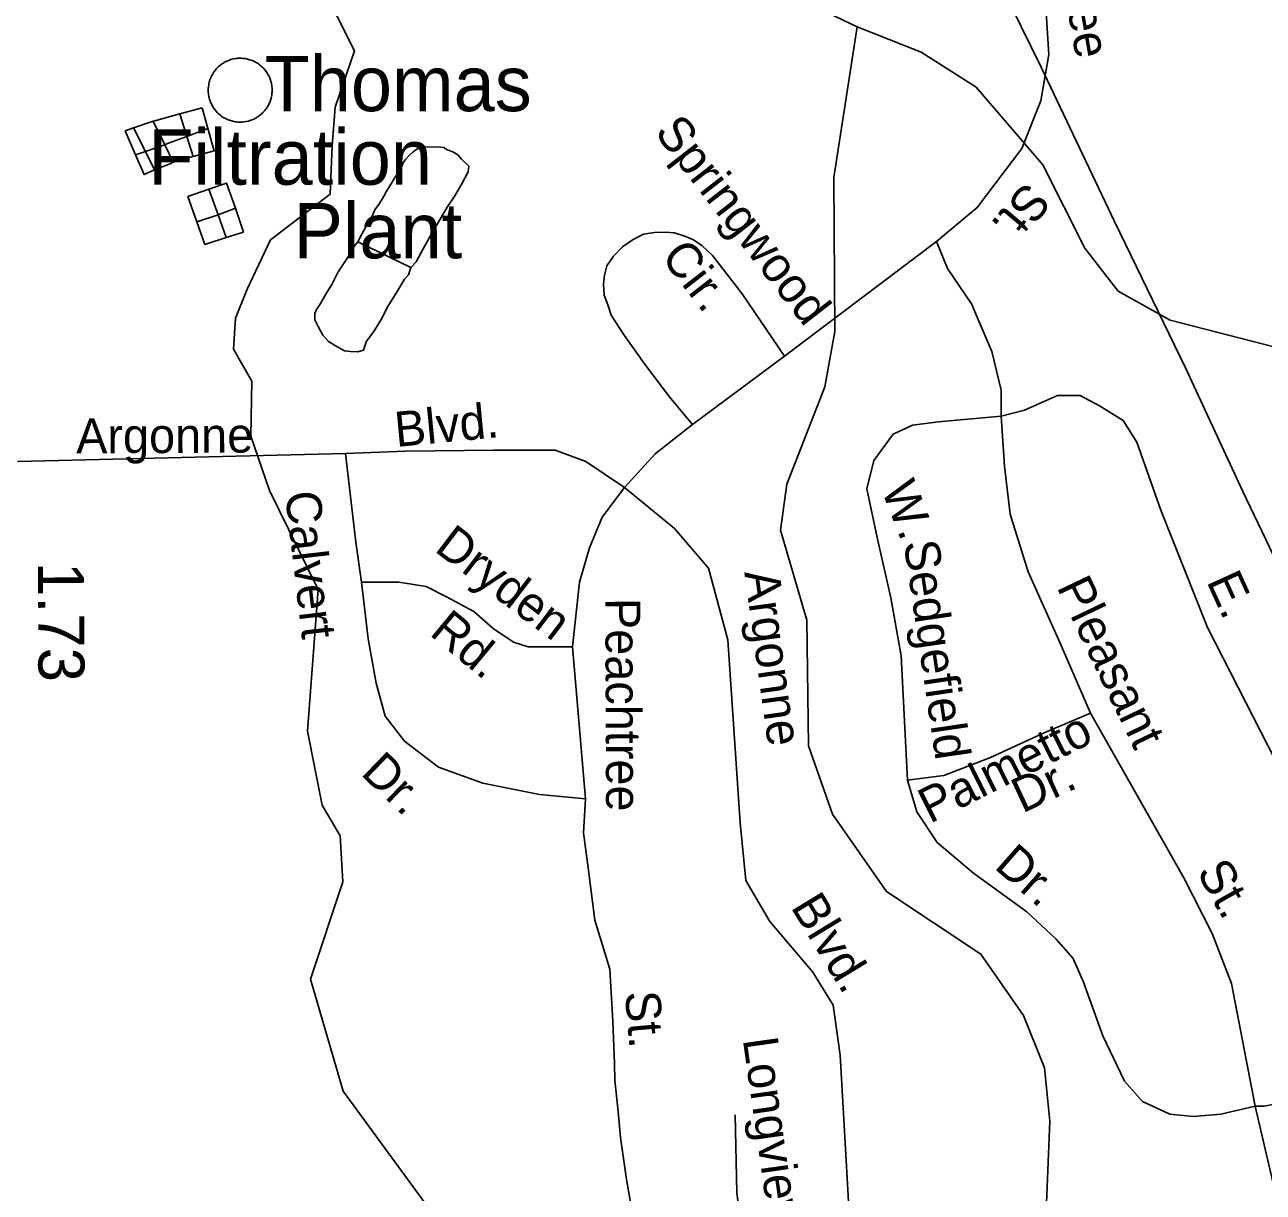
# Model space of a CAD drawing. Extents: x 1547597 to 1699558, y 810033 to 920809.
# Drawn here: x 1639384 to 1642743, y 849529 to 852695 of the extents above; entities that cross this region are included whole.
import ezdxf

# ---------------------------------------------------------------- set-up
doc = ezdxf.new("R2010")
doc.units = 0
for name, color, linetype in [('Exist Hydrographic Creek Single Shore', 7, 'Continuous'), ('Exist Hydrographic Misc Water Feature', 7, 'Continuous'), ('Exist Road Non-System Type 51', 7, 'Continuous'), ('Exist Road Non-System Type 51 Label', 7, 'Continuous'), ('Exist Road Secondary Mileage Hundredths English Label', 7, 'Continuous'), ('Exist Utilities Electrical Transmission Line', 7, 'Continuous'), ('Exist Utilities Water Filtration Plant Label', 7, 'Continuous')]:
    doc.layers.add(name, color=color, linetype=linetype)

msp = doc.modelspace()

# ---------------------------------------------------------------- linework, layer by layer
at = {"layer": 'Exist Hydrographic Creek Single Shore'}
msp.add_line((1641641, 852689.9), (1641159.6, 852921.1), dxfattribs=at)
for points in [[(1640492.9, 849466.7), (1640247, 849803.2), (1640159, 850107), (1640246, 850371.2), (1640239, 850496.1), (1640190, 850579.1), (1640151, 850780.1), (1640179.9, 851163.7), (1640047.1, 851432.4), (1639997.3, 851579.4), (1639999.9, 851729.1), (1639950.1, 851815.7), (1639955.3, 851899.8), (1639986.8, 851978.5), (1640049.8, 852112.4), (1640212.4, 852235.8), (1640217.7, 852367.1), (1640225.5, 852472.2), (1640278, 852624.4), (1640220.3, 852740), (1640173.1, 852816.1), (1640055, 852936.9), (1639942.2, 853039.3), (1639931.7, 853136.4)], [(1642144, 848796.3), (1642113, 848925), (1642116, 849240.1), (1642152, 849433), (1642164, 849721.7), (1642149, 849866.4), (1642092, 850008.7), (1641977, 850175.2), (1641721, 850344.5), (1641574, 850554.3), (1641509, 850739.5), (1641505, 851080.9), (1641433, 851325.2), (1641450.9, 851449.7), (1641554, 851713.5), (1641581, 851863.9), (1641578, 852280.8), (1641641, 852689.9)], [(1643612, 851573.2), (1643404.1, 851659.5), (1642490.1, 851894.7), (1642349, 851973.1), (1642259.1, 852089.8), (1642145.1, 852315.3), (1641964, 852525.8), (1641815, 852620.8), (1641641, 852689.9)]]:
    msp.add_lwpolyline(points, dxfattribs=at)
at = {"layer": 'Exist Hydrographic Misc Water Feature'}
for p, q in [((1639864.5, 852470.2), (1639804.6, 852453.8)), ((1639880.4, 852414.5), (1639864.5, 852470.2)), ((1639732, 852433.6), (1639679, 852415.5)), ((1639732, 852433.6), (1639763.3, 852369.9)), ((1639804.6, 852453.8), (1639823.5, 852392.6)), ((1639679, 852415.5), (1639710.9, 852351.9)), ((1639880.4, 852414.5), (1639823.5, 852392.6)), ((1639763.3, 852369.9), (1639710.9, 852351.9)), ((1639763.3, 852369.9), (1639786.4, 852322.7)), ((1639823.5, 852392.6), (1639840.5, 852337.8)), ((1639710.9, 852351.9), (1639684.1, 852342.8)), ((1639710.9, 852351.9), (1639736, 852301.8)), ((1639786.4, 852322.7), (1639840.5, 852337.8)), ((1639826.3, 852229.9), (1639883.2, 852249.4)), ((1639883.2, 852249.4), (1639908.3, 852180.1)), ((1639850.5, 852160.7), (1639826.3, 852229.9)), ((1639908.3, 852180.1), (1639955.7, 852197.9)), ((1639955.7, 852197.9), (1639977.4, 852133.4)), ((1639850.5, 852160.7), (1639908.3, 852180.1)), ((1639908.3, 852180.1), (1639929.6, 852118.1)), ((1639977.4, 852133.4), (1639929.6, 852118.1)), ((1640298.5, 852129.7), (1640287.3, 852106.4)), ((1640430.6, 852037.5), (1640287.3, 852106.4)), ((1640430.6, 852037.5), (1640445.1, 852052.9))]:
    msp.add_line(p, q, dxfattribs=at)
for points in [[(1640050.3, 852545.1), (1640048.1, 852551.3), (1640045.3, 852557.2), (1640043.8, 852560.1), (1640040.4, 852565.7), (1640038.6, 852568.4), (1640034.6, 852573.6), (1640030.1, 852578.5), (1640027.8, 852580.8), (1640025.3, 852583), (1640020.3, 852587.1), (1640017.6, 852589.1), (1640014.9, 852590.9), (1640009.2, 852594.3), (1640003.4, 852597.2), (1640000.3, 852598.5), (1639994.2, 852600.7), (1639991, 852601.6), (1639987.8, 852602.4), (1639981.4, 852603.6), (1639978.2, 852604.1), (1639974.9, 852604.4), (1639971.6, 852604.6), (1639968.3, 852604.7), (1639965, 852604.7), (1639961.8, 852604.5), (1639958.5, 852604.2), (1639955.2, 852603.7), (1639948.8, 852602.6), (1639945.7, 852601.7), (1639942.5, 852600.9), (1639939.3, 852599.8), (1639936.2, 852598.7), (1639930.3, 852596.1), (1639927.3, 852594.6), (1639924.4, 852593), (1639918.9, 852589.5), (1639916.2, 852587.5), (1639911.1, 852583.4), (1639908.7, 852581.2), (1639904, 852576.6), (1639899.8, 852571.6), (1639895.9, 852566.3), (1639892.6, 852560.7), (1639889.6, 852554.8), (1639888.1, 852551.9), (1639885.9, 852545.7), (1639884.9, 852542.6), (1639884, 852539.4), (1639883.2, 852536.2), (1639882.6, 852533), (1639881.8, 852526.5), (1639881.5, 852523.2), (1639881.4, 852519.9), (1639881.5, 852513.4), (1639882.1, 852506.9), (1639883.1, 852500.4), (1639883.8, 852497.2), (1639884.8, 852494), (1639886.8, 852487.8), (1639889.3, 852481.7), (1639890.7, 852478.8), (1639893.9, 852473), (1639895.7, 852470.3), (1639897.6, 852467.5), (1639901.6, 852462.4), (1639906, 852457.5), (1639908.3, 852455.2), (1639913.3, 852450.9), (1639915.8, 852448.8), (1639921.2, 852445.1), (1639924, 852443.4), (1639926.9, 852441.8), (1639932.7, 852438.9), (1639935.8, 852437.6), (1639942, 852435.4), (1639945.1, 852434.5), (1639948.3, 852433.7), (1639954.7, 852432.4), (1639958, 852432), (1639961.2, 852431.7), (1639964.5, 852431.4), (1639967.8, 852431.4), (1639971.1, 852431.4), (1639974.4, 852431.6), (1639977.7, 852431.9), (1639984.1, 852432.9), (1639990.5, 852434.4), (1639993.6, 852435.2), (1639996.8, 852436.3), (1640002.9, 852438.7), (1640008.8, 852441.6), (1640011.7, 852443.2), (1640017.2, 852446.7), (1640019.9, 852448.6), (1640024.9, 852452.7), (1640027.4, 852454.9), (1640029.7, 852457.2), (1640034.1, 852462.1), (1640036.2, 852464.6)], [(1640036.2, 852464.6), (1640038.2, 852467.2), (1640040.1, 852469.9), (1640043.5, 852475.5), (1640045.1, 852478.4), (1640046.5, 852481.4), (1640049.1, 852487.4), (1640051.2, 852493.6), (1640052, 852496.8), (1640052.8, 852500), (1640053.4, 852503.2), (1640054.2, 852509.7), (1640054.5, 852513), (1640054.6, 852516.3), (1640054.5, 852522.9), (1640053.9, 852529.4), (1640052.8, 852535.8), (1640052.1, 852539), (1640050.3, 852545.1)], [(1639804.6, 852453.8), (1639736.2, 852435), (1639732, 852433.6)], [(1639679, 852415.5), (1639656.1, 852407.6), (1639684.1, 852342.8)], [(1639840.5, 852337.8), (1639897.7, 852353.9), (1639880.4, 852414.5)], [(1639823.5, 852392.6), (1639770.8, 852373.2), (1639763.3, 852369.9)], [(1639684.1, 852342.8), (1639707.3, 852289.2), (1639736, 852301.8)], [(1640458.9, 852361), (1640447.2, 852358), (1640437, 852351.1), (1640425.1, 852339.6), (1640415.6, 852329.5), (1640410, 852321), (1640403.6, 852304.7), (1640391.7, 852287.7), (1640383.8, 852275.3), (1640374.1, 852258.3), (1640363.9, 852242), (1640356.6, 852228.9), (1640346.2, 852211), (1640332.8, 852193.2), (1640324.8, 852174.6), (1640313.6, 852156), (1640298.5, 852129.7)], [(1640445.1, 852052.9), (1640464.1, 852087.7), (1640487.3, 852128.8), (1640504, 852157.4), (1640529.5, 852200.9), (1640550.3, 852231.8), (1640570.1, 852265.9), (1640586.1, 852296.9), (1640587.9, 852311.7), (1640568.6, 852331.4), (1640558.6, 852342.5), (1640544.6, 852350.5), (1640529.1, 852356.1), (1640520.6, 852362.5), (1640505, 852364.3), (1640469.1, 852363.2), (1640458.9, 852361)], [(1639736, 852301.8), (1639780.3, 852319), (1639786.4, 852322.7)], [(1639883.2, 852249.4), (1639931.1, 852265.9), (1639955.7, 852197.9)], [(1639929.6, 852118.1), (1639871.7, 852099.7), (1639850.5, 852160.7)], [(1640287.3, 852106.4), (1640273.7, 852089.4), (1640259.4, 852063.8), (1640234, 852025.2), (1640216.4, 851991), (1640200.4, 851964.7), (1640185.4, 851939.9), (1640175, 851922.9), (1640170.9, 851912.1), (1640170.7, 851894.9), (1640179.8, 851876.8), (1640192, 851853.3), (1640207.5, 851836.6), (1640228.4, 851823.9), (1640250.9, 851811.1), (1640267.3, 851809.3), (1640287.5, 851808.3), (1640302.5, 851812.8), (1640310.6, 851837.7), (1640330.3, 851863.9), (1640352.7, 851901.1), (1640366.2, 851929), (1640390.9, 851967.7), (1640414, 852005.7), (1640424.3, 852017.2), (1640430.6, 852037.5)]]:
    msp.add_lwpolyline(points, dxfattribs=at)
at = {"layer": 'Exist Road Non-System Type 51'}
for points in [[(1642094.5, 853171.9), (1642126.6, 852955.7), (1642152.5, 852757), (1642161.2, 852614.4), (1642139.6, 852489.2), (1642087.8, 852359.6), (1641966.9, 852199.7), (1641856.7, 852107.6)], [(1641444.1, 851796.5), (1641329, 851966), (1641248.9, 852069.3), (1641221.2, 852095.7), (1641197.5, 852112.1), (1641173.7, 852122.4), (1641145.9, 852131), (1641121.9, 852133.3), (1641091.8, 852131.9), (1641061.7, 852127.5), (1641033.6, 852112.7), (1641005.2, 852093.2), (1640980.9, 852067.5), (1640962.6, 852041.9), (1640956, 852016), (1640953.7, 851992), (1640955.1, 851962), (1640964.8, 851935.8), (1640974.2, 851907.8), (1641009.3, 851853.2), (1641064.2, 851776.3), (1641134.6, 851683.2), (1641194.8, 851611.6)], [(1641444.1, 851796.5), (1641705.8, 851993.6), (1641856.7, 852107.6)], [(1641856.7, 852107.6), (1641886.7, 852034.1), (1641951.3, 851938.6), (1642006.8, 851809.2), (1642031.4, 851704.4), (1642031.4, 851633.6)], [(1641194.8, 851611.6), (1641444.1, 851796.5)], [(1642031.4, 851633.6), (1642095.3, 851649.8), (1642184.6, 851689.8), (1642246.1, 851689.8), (1642298.5, 851662.1), (1642363.1, 851622.1), (1642400.1, 851563.5), (1642464.7, 851378.7), (1642591, 851061.3), (1642797.3, 850657.7), (1642948.1, 850355.7), (1643012.7, 850206.5), (1643015.7, 850117.2), (1643003.4, 849990.8), (1642988, 849898.4), (1642935.7, 849833.7), (1642846.4, 849781.3), (1642744.8, 849762.8), (1642720.9, 849762.4)], [(1642031.4, 851633.6), (1641861.8, 851618.9), (1641791, 851609.7), (1641738.7, 851585), (1641686.3, 851514.1), (1641667.9, 851437.1), (1641695.6, 851304.6), (1641732.5, 851141.3), (1641760.2, 850984.2), (1641778, 850647.1)], [(1642031.4, 851633.6), (1642040.6, 851498), (1642056, 851368.6), (1642105.3, 851211.4), (1642188.4, 851026.6), (1642273.7, 850828.9)], [(1641010.1, 851440.3), (1641093.1, 851531.5), (1641194.8, 851611.6)], [(1640253.5, 851532.4), (1639363.7, 851510.8)], [(1641010.1, 851440.3), (1640905.4, 851511.2), (1640822.3, 851542), (1640656, 851542), (1640415.9, 851538.9), (1640253.5, 851532.4)], [(1640253.5, 851532.4), (1640281.3, 851292.1), (1640296.6, 851184.2)], [(1641010.1, 851440.3), (1640949.4, 851359.9), (1640915.5, 851276.7), (1640887.8, 851184.2), (1640869.3, 851008.6)], [(1641010.1, 851440.3), (1641145.6, 851329.4), (1641238, 851221.6), (1641290.3, 851027.5), (1641324.2, 850531.4), (1641339.6, 850374.3), (1641404.2, 850263.3), (1641520.9, 850126.1), (1641576.4, 850036.7), (1641594.8, 849901.2), (1641619.5, 849472.9), (1641607.4, 849373.3)], [(1640296.6, 851184.2), (1640398.2, 851184.2), (1640472.1, 851171.9), (1640527.6, 851144.2), (1640601.5, 851104.1), (1640653.8, 851057.9), (1640709.2, 851020.9), (1640749.2, 851008.6), (1640869.3, 851008.6)], [(1640904.1, 850596.3), (1640780, 850608.1), (1640626.1, 850638.9), (1640506, 850682), (1640413.6, 850752.9), (1640361.3, 850820.7), (1640336.7, 850910), (1640315.1, 851030.2), (1640296.6, 851184.2)], [(1640869.3, 851008.6), (1640904.1, 850596.3)], [(1641778, 850647.1), (1641876.5, 850659.4), (1642002.8, 850708.7), (1642150.6, 850776.5), (1642273.7, 850828.9)], [(1642273.7, 850828.9), (1642526.9, 850381.7), (1642603.9, 850230.7), (1642656.2, 850095.2), (1642720.9, 849762.4)], [(1642720.9, 849762.4), (1642627.8, 849741.3), (1642553.9, 849735.1), (1642489.2, 849741.3), (1642415.4, 849775.2), (1642366.1, 849830.6), (1642307.6, 849953.9), (1642255.3, 850098.7), (1642227.5, 850163.4), (1642181.4, 850215.8), (1642101.3, 850289.7), (1641956.6, 850394.5), (1641858.1, 850477.7), (1641802.7, 850560.8), (1641778, 850647.1)], [(1640904.1, 850596.3), (1640899.3, 850504.2), (1640911.6, 850408.7), (1640930.1, 850266.9), (1640970.1, 850134.5), (1640978.8, 849992.3), (1640982.9, 849878.4), (1640984.1, 849832.3), (1640992.8, 849748.1), (1640999.6, 849678.1), (1641015.9, 849563.7), (1641041.4, 849419.4)], [(1642720.9, 849762.4), (1642785.5, 849483.7), (1642797.8, 849412.8)], [(1641310.4, 849739.1), (1641315.3, 849527.9), (1641343, 849312.2)]]:
    msp.add_lwpolyline(points, dxfattribs=at)
at = {"layer": 'Exist Utilities Electrical Transmission Line'}
msp.add_lwpolyline([(1644714.3, 845822.4), (1644427.6, 846062.2), (1644408.8, 846320.3), (1644391.7, 846696.7), (1644358.3, 847369.1), (1644324.9, 848039.7), (1644159.3, 848369.9), (1643915.8, 848871.1), (1643571.1, 849583.7), (1643296.9, 850181.4), (1643065.1, 850652.3), (1643002.8, 850789.3), (1642843, 851105.3), (1642687.3, 851429.4), (1642531.6, 851765.4), (1642338.8, 852161.9), (1642140.4, 852580.5), (1642003.9, 852858.5), (1641908.2, 852873.6)], dxfattribs=at)

# ---------------------------------------------------------------- texts
at = {"layer": 'Exist Road Non-System Type 51 Label'}
for s, rotation, p in [('Peachtree', 279.7306, (1642137.6, 853170.6)), ('Springwood', 307.8109, (1641089.3, 852403.1)), ('St.', 229.8799, (1642099.8, 852273.9)), ('Cir.', 307.8109, (1641106.8, 852065.2)), ('Blvd.', 5.4849, (1640391.3, 851550.3)), ('Argonne', 0.2852, (1639523.3, 851532.8)), ('W.', 291.4019, (1641705.7, 851436.2)), ('Calvert', 276.6658, (1640089.4, 851426.2)), ('Dryden', 322.6881, (1640491.7, 851269.7)), ('Sedgefield', 278.3577, (1641767.2, 851291.6)), ('Argonne', 277.8137, (1641335.1, 851210.7)), ('Pleasant', 295.5728, (1642181.3, 851171)), ('E.', 294.5472, (1642587.7, 851186.3)), ('Peachtree', 270.1933, (1640958.4, 851140.8)), ('Rd.', 320.361, (1640478.6, 851042.3)), ('Palmetto', 26.5392, (1641838.3, 850528.1)), ('Dr.', 316.051, (1640292.2, 850663.1)), ('Dr.', 24.905, (1642089.3, 850556.2)), ('Dr.', 318.6385, (1642010, 850409.8)), ('St.', 299.5267, (1642560.4, 850398.1)), ('Blvd.', 301.308, (1641459.6, 850303.1)), ('St.', 274.9014, (1641011.1, 850071.7)), ('Longview', 278.0681, (1641331, 849943.9))]:
    msp.add_text(s, height=95, rotation=rotation, dxfattribs=at).set_placement(p)
at = {"layer": 'Exist Road Secondary Mileage Hundredths English Label'}
msp.add_text('1.73', height=125, rotation=270.2413, dxfattribs=at).set_placement((1639419.6, 851238.3))
at = {"layer": 'Exist Utilities Water Filtration Plant Label'}
for s, p in [('Thomas', (1640034.1, 852461.1)), ('Filtration', (1639719, 852261.6)), ('Plant', (1640112.9, 852062.1))]:
    msp.add_text(s, height=150, dxfattribs=at).set_placement(p)

doc.saveas('drawing.dxf')
